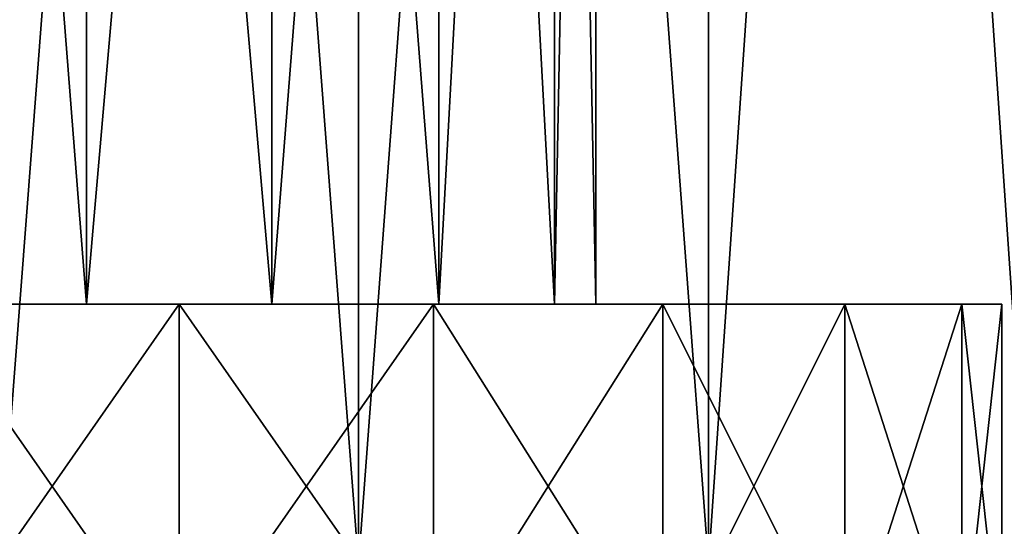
# Model space of a CAD drawing. Extents: x 0 to 200, y 18 to 95.
# Tile 365 of 491: x 173.27 to 182.72, y 22.59 to 27.46. Entities that reach past the tile are written whole.
import ezdxf

# ---------------------------------------------------------------- set-up
doc = ezdxf.new("R2010")
doc.units = 0

msp = doc.modelspace()

# ---------------------------------------------------------------- linework, layer by layer
for points in [[(176.524048, 67.22702, 31.099409), (176.524048, 22.227015, 31.099409), (173.075943, 22.227015, 31.099409)], [(173.075943, 67.22702, 31.099409), (176.524048, 67.22702, 31.099409), (173.075943, 22.227015, 31.099409)], [(176.524048, 22.227015, 60.900593), (173.075943, 67.22702, 60.900593), (173.075943, 22.227015, 60.900593)], [(176.524048, 67.22702, 60.900593), (173.075943, 67.22702, 60.900593), (176.524048, 22.227015, 60.900593)], [(179.881058, 67.22702, 31.886789), (179.881058, 22.227015, 31.886789), (176.524048, 22.227015, 31.099409)], [(176.524048, 67.22702, 31.099409), (179.881058, 67.22702, 31.886789), (176.524048, 22.227015, 31.099409)], [(176.524048, 67.22702, 60.900593), (176.524048, 22.227015, 60.900593), (179.881058, 22.227015, 60.113213)], [(179.881058, 67.22702, 60.113213), (176.524048, 67.22702, 60.900593), (179.881058, 22.227015, 60.113213)], [(182.969574, 67.22702, 33.419941), (182.969574, 22.227015, 33.419941), (179.881058, 22.227015, 31.886789)], [(179.881058, 67.22702, 31.886789), (182.969574, 67.22702, 33.419941), (179.881058, 22.227015, 31.886789)], [(179.881058, 67.22702, 60.113213), (179.881058, 22.227015, 60.113213), (182.969574, 22.227015, 58.580059)], [(182.969574, 67.22702, 58.580059), (179.881058, 67.22702, 60.113213), (182.969574, 22.227015, 58.580059)], [(173.909912, 45.227016, 42.100288), (172.30603, 24.727015, 42.872673), (173.909912, 24.727015, 42.100288)], [(173.909912, 45.227016, 42.100288), (172.30603, 45.227016, 42.872673), (172.30603, 24.727015, 42.872673)], [(172.30603, 45.227016, 49.127327), (173.909912, 24.727015, 49.899712), (172.30603, 24.727015, 49.127327)], [(172.30603, 45.227016, 49.127327), (173.909912, 45.227016, 49.899712), (173.909912, 24.727015, 49.899712)], [(175.690079, 24.727015, 42.100288), (175.690079, 45.227016, 42.100288), (173.909912, 24.727015, 42.100288)], [(175.690079, 45.227016, 42.100288), (173.909912, 45.227016, 42.100288), (173.909912, 24.727015, 42.100288)], [(173.909912, 45.227016, 49.899712), (175.690079, 24.727015, 49.899712), (173.909912, 24.727015, 49.899712)], [(173.909912, 45.227016, 49.899712), (175.690079, 45.227016, 49.899712), (175.690079, 24.727015, 49.899712)], [(177.293945, 24.727015, 42.872673), (177.293945, 45.227016, 42.872673), (175.690079, 24.727015, 42.100288)], [(177.293945, 45.227016, 42.872673), (175.690079, 45.227016, 42.100288), (175.690079, 24.727015, 42.100288)], [(175.690079, 24.727015, 49.899712), (175.690079, 45.227016, 49.899712), (177.293945, 24.727015, 49.127327)], [(175.690079, 45.227016, 49.899712), (177.293945, 45.227016, 49.127327), (177.293945, 24.727015, 49.127327)], [(178.40387, 24.727015, 44.264465), (178.40387, 45.227016, 44.264465), (177.293945, 24.727015, 42.872673)], [(178.40387, 45.227016, 44.264465), (177.293945, 45.227016, 42.872673), (177.293945, 24.727015, 42.872673)], [(177.293945, 24.727015, 49.127327), (177.293945, 45.227016, 49.127327), (178.40387, 24.727015, 47.735535)], [(177.293945, 45.227016, 49.127327), (178.40387, 45.227016, 47.735535), (178.40387, 24.727015, 47.735535)], [(178.799988, 24.727015, 46), (178.799988, 45.227016, 46), (178.40387, 24.727015, 44.264465)], [(178.799988, 45.227016, 46), (178.40387, 45.227016, 44.264465), (178.40387, 24.727015, 44.264465)], [(178.40387, 24.727015, 47.735535), (178.40387, 45.227016, 47.735535), (178.799988, 24.727015, 46)], [(178.40387, 45.227016, 47.735535), (178.799988, 45.227016, 46), (178.799988, 24.727015, 46)], [(173.909912, 24.727015, 42.100288), (170.156494, 24.727015, 39.608765), (172.358765, 24.727015, 38.486652)], [(173.909912, 24.727015, 42.100288), (172.30603, 24.727015, 42.872673), (170.156494, 24.727015, 39.608765)], [(173.909912, 24.727015, 49.899712), (172.358765, 24.727015, 53.513348), (172.30603, 24.727015, 49.127327)], [(174.799988, 24.727015, 38.100002), (172.358765, 21.227015, 38.486652), (174.799988, 21.227015, 38.100002)], [(174.799988, 24.727015, 38.100002), (172.358765, 24.727015, 38.486652), (172.358765, 21.227015, 38.486652)], [(172.358765, 24.727015, 53.513348), (174.799988, 21.227015, 53.900002), (172.358765, 21.227015, 53.513348)], [(172.358765, 24.727015, 53.513348), (174.799988, 24.727015, 53.900002), (174.799988, 21.227015, 53.900002)], [(173.909912, 24.727015, 42.100288), (172.358765, 24.727015, 38.486652), (174.799988, 24.727015, 38.100002)], [(174.799988, 24.727015, 53.900002), (172.358765, 24.727015, 53.513348), (173.909912, 24.727015, 49.899712)], [(175.690079, 24.727015, 42.100288), (173.909912, 24.727015, 42.100288), (174.799988, 24.727015, 38.100002)], [(175.690079, 24.727015, 49.899712), (174.799988, 24.727015, 53.900002), (173.909912, 24.727015, 49.899712)], [(177.241226, 21.227015, 38.486652), (177.241226, 24.727015, 38.486652), (174.799988, 21.227015, 38.100002)], [(177.241226, 24.727015, 38.486652), (174.799988, 24.727015, 38.100002), (174.799988, 21.227015, 38.100002)], [(174.799988, 21.227015, 53.900002), (174.799988, 24.727015, 53.900002), (177.241226, 21.227015, 53.513348)], [(174.799988, 24.727015, 53.900002), (177.241226, 24.727015, 53.513348), (177.241226, 21.227015, 53.513348)], [(177.241226, 24.727015, 38.486652), (175.690079, 24.727015, 42.100288), (174.799988, 24.727015, 38.100002)], [(177.241226, 24.727015, 53.513348), (174.799988, 24.727015, 53.900002), (175.690079, 24.727015, 49.899712)], [(177.293945, 24.727015, 42.872673), (175.690079, 24.727015, 42.100288), (177.241226, 24.727015, 38.486652)], [(179.443497, 24.727015, 52.391235), (175.690079, 24.727015, 49.899712), (177.293945, 24.727015, 49.127327)], [(179.443497, 24.727015, 52.391235), (177.241226, 24.727015, 53.513348), (175.690079, 24.727015, 49.899712)], [(179.443497, 21.227015, 39.608765), (179.443497, 24.727015, 39.608765), (177.241226, 21.227015, 38.486652)], [(179.443497, 24.727015, 39.608765), (177.241226, 24.727015, 38.486652), (177.241226, 21.227015, 38.486652)], [(177.241226, 21.227015, 53.513348), (177.241226, 24.727015, 53.513348), (179.443497, 21.227015, 52.391235)], [(177.241226, 24.727015, 53.513348), (179.443497, 24.727015, 52.391235), (179.443497, 21.227015, 52.391235)], [(179.443497, 24.727015, 39.608765), (177.293945, 24.727015, 42.872673), (177.241226, 24.727015, 38.486652)], [(181.191223, 24.727015, 41.356495), (177.293945, 24.727015, 42.872673), (179.443497, 24.727015, 39.608765)], [(178.40387, 24.727015, 44.264465), (177.293945, 24.727015, 42.872673), (181.191223, 24.727015, 41.356495)], [(181.191223, 24.727015, 50.643505), (177.293945, 24.727015, 49.127327), (178.40387, 24.727015, 47.735535)], [(181.191223, 24.727015, 50.643505), (179.443497, 24.727015, 52.391235), (177.293945, 24.727015, 49.127327)], [(182.313339, 24.727015, 43.558765), (178.40387, 24.727015, 44.264465), (181.191223, 24.727015, 41.356495)], [(178.799988, 24.727015, 46), (178.40387, 24.727015, 44.264465), (182.313339, 24.727015, 43.558765)], [(182.699997, 24.727015, 46), (178.40387, 24.727015, 47.735535), (178.799988, 24.727015, 46)], [(182.313339, 24.727015, 48.441235), (178.40387, 24.727015, 47.735535), (182.699997, 24.727015, 46)], [(182.313339, 24.727015, 48.441235), (181.191223, 24.727015, 50.643505), (178.40387, 24.727015, 47.735535)], [(182.699997, 24.727015, 46), (178.799988, 24.727015, 46), (182.313339, 24.727015, 43.558765)], [(181.191223, 21.227015, 41.356495), (181.191223, 24.727015, 41.356495), (179.443497, 21.227015, 39.608765)], [(181.191223, 24.727015, 41.356495), (179.443497, 24.727015, 39.608765), (179.443497, 21.227015, 39.608765)], [(179.443497, 21.227015, 52.391235), (179.443497, 24.727015, 52.391235), (181.191223, 21.227015, 50.643505)], [(179.443497, 24.727015, 52.391235), (181.191223, 24.727015, 50.643505), (181.191223, 21.227015, 50.643505)], [(182.313339, 21.227015, 43.558765), (182.313339, 24.727015, 43.558765), (181.191223, 21.227015, 41.356495)], [(182.313339, 24.727015, 43.558765), (181.191223, 24.727015, 41.356495), (181.191223, 21.227015, 41.356495)], [(181.191223, 21.227015, 50.643505), (181.191223, 24.727015, 50.643505), (182.313339, 21.227015, 48.441235)], [(181.191223, 24.727015, 50.643505), (182.313339, 24.727015, 48.441235), (182.313339, 21.227015, 48.441235)], [(182.699997, 21.227015, 46), (182.699997, 24.727015, 46), (182.313339, 21.227015, 43.558765)], [(182.699997, 24.727015, 46), (182.313339, 24.727015, 43.558765), (182.313339, 21.227015, 43.558765)], [(182.313339, 21.227015, 48.441235), (182.313339, 24.727015, 48.441235), (182.699997, 21.227015, 46)], [(182.313339, 24.727015, 48.441235), (182.699997, 24.727015, 46), (182.699997, 21.227015, 46)]]:
    msp.add_3dface(points)

doc.saveas('drawing.dxf')
